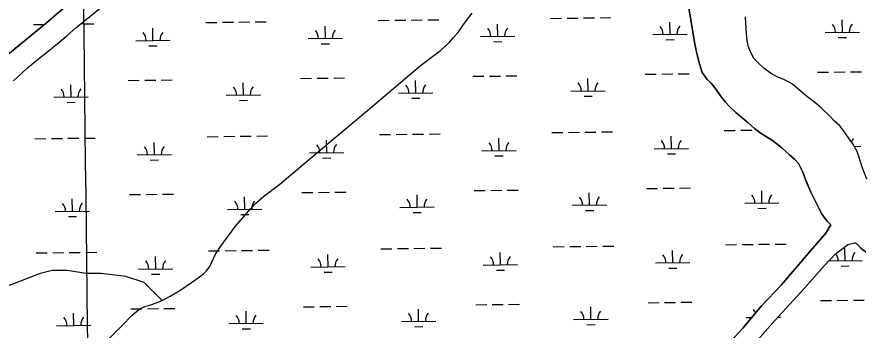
# Model space of a CAD drawing. Extents: x 3694830 to 3732949, y 415201 to 440970.
# Drawn here: x 3725287 to 3727757, y 423190 to 424102 of the extents above; entities that cross this region are included whole.
import ezdxf

# ---------------------------------------------------------------- set-up
doc = ezdxf.new("R2010")
doc.units = 0
for name, color, linetype in [('V-GRID-MAJR', 7, 'Continuous'), ('V-TOPO-SHOR', 7, 'Continuous'), ('V-WETL-SWMP', 7, 'Continuous')]:
    doc.layers.add(name, color=color, linetype=linetype)

msp = doc.modelspace()

# ---------------------------------------------------------------- linework, layer by layer
at = {"layer": 'V-GRID-MAJR'}
msp.add_spline([(3725521.9, 420932), (3725447.9, 426990.4), (3725373.9, 433050.8), (3725299.8, 439111.2), (3725299.8, 439113.1)], degree=3, dxfattribs=at)
at = {"layer": 'V-TOPO-SHOR'}
for points in [[(3725250.6, 423983.5), (3725367.3, 424079.5), (3725447.5, 424147.5), (3725514.8, 424207.6), (3725542.9, 424231.3), (3725567.8, 424249.5), (3725590.7, 424269.6), (3725619.2, 424296.1), (3725735, 424393.7), (3725775.8, 424427.3), (3725805, 424451.8), (3725826.8, 424471.9), (3725857.2, 424500.8), (3725878.2, 424522.1), (3725903.9, 424544.3), (3725964.8, 424596.8), (3726046.7, 424662), (3726079.1, 424690.1), (3726103.6, 424715), (3726134.1, 424744.2), (3726157.8, 424766), (3726218.7, 424813.4), (3726247.5, 424839.9)], [(3725276.9, 423916.2), (3725318.4, 423953.4), (3725349.7, 423979.8), (3725378.1, 424002), (3725409, 424027.7), (3725432.3, 424046.6), (3725459.2, 424070.7), (3725540.3, 424136.7)], [(3727336, 423872.4), (3727323.4, 423890.2), (3727308.8, 423909.2), (3727296.9, 423919.9), (3727283.1, 423940), (3727274.8, 423965.7), (3727267.3, 423995.4), (3727261.4, 424022.3), (3727255.1, 424059), (3727243.7, 424127.3)], [(3726462.8, 423960.9), (3726520.5, 424003.9), (3726547, 424028.8), (3726558.9, 424042.3), (3726573.1, 424058.5), (3726590.5, 424083.4), (3726603.2, 424100.8), (3726613.1, 424113)], [(3727762.1, 423629.1), (3727748.7, 423664.7), (3727740, 423692.8), (3727733.7, 423710.2), (3727721.8, 423731.9), (3727710.4, 423746.9), (3727693.4, 423772.3), (3727683.9, 423784.5), (3727668.5, 423798.8), (3727654.3, 423813), (3727629.4, 423837.5), (3727610.6, 423852.9), (3727587.5, 423870.2), (3727545.6, 423906.6), (3727522.7, 423918.8), (3727498.9, 423928.3), (3727481.5, 423938.2), (3727461.8, 423953.2), (3727448, 423966.3), (3727434.5, 423979.7), (3727423.5, 424000.7), (3727417.9, 424014.9), (3727414, 424032.7), (3727412, 424052.9), (3727410, 424083.3), (3727409.3, 424101.9)], [(3725507.3, 423116.4), (3725592.4, 423202.6), (3725622.5, 423233.2), (3725635.1, 423244.4), (3725643.7, 423250.6), (3725660, 423258.1), (3725679.9, 423264.8), (3725710.7, 423276.4), (3725733.8, 423288.2), (3725761.2, 423305.3), (3725796.1, 423328.4), (3725815.1, 423341.8), (3725831, 423353.4), (3725839.6, 423362.7), (3725849, 423375.4), (3725864.8, 423409.2), (3725877.7, 423430.1), (3725924.1, 423492.1), (3725945.3, 423517.3), (3725967.6, 423543.3), (3725982.1, 423558.6), (3726005.7, 423579.3), (3726052.7, 423614.7), (3726165.4, 423710), (3726308.5, 423829.9), (3726462.8, 423960.9)], [(3727657.8, 423496.8), (3727646.6, 423507.4), (3727632.8, 423524.4), (3727622.9, 423544.6), (3727610.3, 423569.5), (3727598.8, 423592), (3727589.7, 423614.2), (3727583.8, 423628.4), (3727575.5, 423650.1), (3727563.3, 423675.1), (3727552.6, 423686.5), (3727537.2, 423700.4), (3727515.1, 423720.9), (3727487.8, 423742.3), (3727454.6, 423762.1), (3727434.8, 423777.1), (3727417, 423793.3), (3727398.9, 423807.9), (3727381.1, 423823.4), (3727363.3, 423840.4), (3727349.9, 423854.2), (3727336, 423872.4)], [(3726945.6, 422700.8), (3727062.3, 422828.5), (3727141, 422918.6), (3727222, 423007.5), (3727294, 423080.2), (3727336.7, 423125.3), (3727400.8, 423195.6), (3727455, 423260.5), (3727512.3, 423320.5), (3727598.2, 423420.5), (3727642.5, 423472.3), (3727657.8, 423496.8)], [(3727003.7, 422685.6), (3727045.6, 422735.8), (3727086.4, 422781.7), (3727180.5, 422886), (3727275.4, 422985.2), (3727359.2, 423066.2), (3727422.5, 423136.2), (3727494.9, 423218.4), (3727580.7, 423311.6), (3727639.2, 423378.4), (3727670.9, 423411.6), (3727693, 423428.2), (3727706.5, 423438.9), (3727727.3, 423444.2)], [(3727759.3, 423416.8), (3727744.6, 423428.3), (3727733.6, 423439.8), (3727727.3, 423444.2)], [(3725710.7, 423276.4), (3725657.4, 423328.3), (3725604, 423346.1), (3725532.8, 423355), (3725488.3, 423355), (3725434.9, 423363.9), (3725390.3, 423363.9), (3725354.7, 423355), (3725239, 423310.5)]]:
    msp.add_lwpolyline(points, dxfattribs=at)
at = {"layer": 'V-WETL-SWMP'}
for p, q in [((3725459.2, 424070.7), (3725540.3, 424136.7)), ((3727243.7, 424127.3), (3727255.1, 424059)), ((3725335.6, 424079.9), (3725367.6, 424080.3)), ((3725479.6, 424081.6), (3725511.6, 424082)), ((3725837.5, 424085.9), (3725869.5, 424086.2)), ((3725885.5, 424086.4), (3725917.5, 424086.8)), ((3725933.5, 424087), (3725965.5, 424087.4)), ((3725981.5, 424087.6), (3726013.5, 424088)), ((3726339.4, 424091.8), (3726371.4, 424092.2)), ((3726387.4, 424092.4), (3726419.4, 424092.8)), ((3726435.4, 424093), (3726467.4, 424093.4)), ((3726483.4, 424093.6), (3726515.4, 424093.9)), ((3726687.3, 424045.3), (3726686.8, 424081.2)), ((3726841.2, 424097.8), (3726873.2, 424098.2)), ((3726889.2, 424098.4), (3726921.2, 424098.8)), ((3726937.2, 424099), (3726969.2, 424099.4)), ((3726985.2, 424099.5), (3727017.2, 424099.9)), ((3727189.1, 424051.2), (3727188.7, 424087.2)), ((3727691, 424057.2), (3727690.6, 424093.2)), ((3725432.3, 424046.6), (3725459.2, 424070.7)), ((3725683.5, 424033.3), (3725683.1, 424069.3)), ((3726185.4, 424039.3), (3726185, 424075.3)), ((3727255.1, 424059), (3727261.4, 424022.3)), ((3727641, 424056.6), (3727741, 424057.8)), ((3725409, 424027.7), (3725432.3, 424046.6)), ((3725633.5, 424032.7), (3725733.5, 424033.9)), ((3726135.4, 424038.7), (3726235.4, 424039.9)), ((3726637.3, 424044.7), (3726737.3, 424045.8)), ((3726675.4, 424029.7), (3726699.4, 424030)), ((3727139.1, 424050.6), (3727239.1, 424051.8)), ((3727177.3, 424035.7), (3727201.3, 424035.9)), ((3727679.2, 424041.6), (3727703.2, 424041.9)), ((3725378.1, 424002), (3725409, 424027.7)), ((3725671.7, 424017.7), (3725695.7, 424018)), ((3726173.6, 424023.7), (3726197.6, 424024)), ((3727261.4, 424022.3), (3727267.3, 423995.4)), ((3725318.4, 423953.4), (3725349.7, 423979.8)), ((3725349.7, 423979.8), (3725378.1, 424002)), ((3727267.3, 423995.4), (3727274.8, 423965.7)), ((3727274.8, 423965.7), (3727283.1, 423940)), ((3725276.9, 423916.2), (3725318.4, 423953.4)), ((3726663.2, 423929.5), (3726695.2, 423929.9)), ((3726711.2, 423930.1), (3726743.2, 423930.5)), ((3727117.1, 423934.9), (3727149.1, 423935.3)), ((3727165.1, 423935.5), (3727197.1, 423935.9)), ((3727213.1, 423936.1), (3727245.1, 423936.5)), ((3727283.1, 423940), (3727296.9, 423919.9)), ((3727619, 423940.9), (3727651, 423941.3)), ((3727667, 423941.5), (3727699, 423941.9)), ((3727715, 423942.1), (3727747, 423942.4)), ((3725611.5, 423917), (3725643.5, 423917.4)), ((3725659.5, 423917.6), (3725691.5, 423917.9)), ((3725707.5, 423918.1), (3725739.5, 423918.5)), ((3725946.9, 423874.5), (3725946.4, 423910.5)), ((3726113.4, 423923), (3726145.4, 423923.3)), ((3726161.4, 423923.5), (3726193.4, 423923.9)), ((3726209.4, 423924.1), (3726241.4, 423924.5)), ((3726448.7, 423880.5), (3726448.3, 423916.5)), ((3726615.2, 423929), (3726647.2, 423929.3)), ((3726950.6, 423886.5), (3726950.2, 423922.5)), ((3727296.9, 423919.9), (3727308.8, 423909.2)), ((3727308.8, 423909.2), (3727323.4, 423890.2)), ((3725445, 423868.6), (3725444.6, 423904.6)), ((3726398.7, 423879.9), (3726498.7, 423881.1)), ((3726900.6, 423885.9), (3727000.6, 423887.1)), ((3727323.4, 423890.2), (3727336, 423872.4)), ((3725395, 423868), (3725495, 423869.2)), ((3725896.9, 423873.9), (3725996.9, 423875.1)), ((3725935.1, 423859), (3725959, 423859.3)), ((3726436.9, 423865), (3726460.9, 423865.2)), ((3726938.8, 423870.9), (3726962.8, 423871.2)), ((3727336, 423872.4), (3727349.9, 423854.2)), ((3725433.2, 423853), (3725457.2, 423853.3)), ((3727349.9, 423854.2), (3727363.3, 423840.4)), ((3727363.3, 423840.4), (3727381.1, 423823.4)), ((3727381.1, 423823.4), (3727398.9, 423807.9)), ((3727398.9, 423807.9), (3727417, 423793.3)), ((3727417, 423793.3), (3727434.8, 423777.1)), ((3726343.3, 423759.2), (3726375.3, 423759.6)), ((3726391.3, 423759.8), (3726423.3, 423760.1)), ((3726439.3, 423760.3), (3726471.3, 423760.7)), ((3726487.3, 423760.9), (3726519.3, 423761.3)), ((3726845.2, 423765.2), (3726877.2, 423765.6)), ((3726893.2, 423765.8), (3726925.2, 423766.1)), ((3726941.2, 423766.3), (3726973.2, 423766.7)), ((3726989.2, 423766.9), (3727021.2, 423767.3)), ((3727347.1, 423771.2), (3727379.1, 423771.5)), ((3727395.1, 423771.7), (3727427.1, 423772.1)), ((3727434.8, 423777.1), (3727454.6, 423762.1)), ((3727454.6, 423762.1), (3727487.8, 423742.3)), ((3725339.6, 423747.2), (3725371.6, 423747.6)), ((3725387.6, 423747.8), (3725419.6, 423748.2)), ((3725435.6, 423748.4), (3725467.6, 423748.7)), ((3725483.6, 423748.9), (3725515.6, 423749.3)), ((3725687.5, 423700.6), (3725687.1, 423736.6)), ((3725841.5, 423753.2), (3725873.5, 423753.6)), ((3725889.5, 423753.8), (3725921.5, 423754.2)), ((3725937.5, 423754.4), (3725969.5, 423754.7)), ((3725985.5, 423754.9), (3726017.4, 423755.3)), ((3726189.4, 423706.6), (3726188.9, 423742.6)), ((3726691.2, 423712.6), (3726690.8, 423748.6)), ((3727193.1, 423718.6), (3727192.7, 423754.6)), ((3727487.8, 423742.3), (3727515.1, 423720.9)), ((3726641.2, 423712), (3726741.2, 423713.2)), ((3727143.1, 423718), (3727243.1, 423719.2)), ((3727515.1, 423720.9), (3727537.2, 423700.4)), ((3727725.6, 423724.9), (3727745, 423725.2)), ((3725637.5, 423700), (3725737.5, 423701.2)), ((3725675.7, 423685.1), (3725699.7, 423685.3)), ((3726139.4, 423706), (3726239.4, 423707.2)), ((3726177.5, 423691), (3726201.5, 423691.3)), ((3726679.4, 423697), (3726703.4, 423697.3)), ((3727181.3, 423703), (3727205.3, 423703.3)), ((3727537.2, 423700.4), (3727552.6, 423686.5)), ((3727552.6, 423686.5), (3727563.3, 423675.1)), ((3727563.3, 423675.1), (3727575.5, 423650.1)), ((3727575.5, 423650.1), (3727583.8, 423628.4)), ((3727583.8, 423628.4), (3727598.8, 423592)), ((3725615.5, 423584.3), (3725647.5, 423584.7)), ((3725663.5, 423584.9), (3725695.5, 423585.3)), ((3725711.5, 423585.5), (3725743.5, 423585.9)), ((3726117.3, 423590.3), (3726149.3, 423590.7)), ((3726165.3, 423590.9), (3726197.3, 423591.3)), ((3726213.3, 423591.5), (3726245.3, 423591.8)), ((3726619.2, 423596.3), (3726651.2, 423596.7)), ((3726667.2, 423596.9), (3726699.2, 423597.3)), ((3726715.2, 423597.4), (3726747.2, 423597.8)), ((3726954.6, 423553.9), (3726954.1, 423589.9)), ((3727121.1, 423602.3), (3727153.1, 423602.7)), ((3727169.1, 423602.9), (3727201.1, 423603.2)), ((3727217.1, 423603.4), (3727249.1, 423603.8)), ((3727456.5, 423559.9), (3727456, 423595.8)), ((3727598.8, 423592), (3727622.9, 423544.6)), ((3725449, 423535.9), (3725448.5, 423571.9)), ((3725950.8, 423541.9), (3725950.4, 423577.9)), ((3726452.7, 423547.9), (3726452.3, 423583.9)), ((3727406.5, 423559.3), (3727506.4, 423560.4)), ((3725399, 423535.3), (3725499, 423536.5)), ((3725900.8, 423541.3), (3726000.8, 423542.5)), ((3726402.7, 423547.3), (3726502.7, 423548.5)), ((3726904.6, 423553.3), (3727004.6, 423554.5)), ((3726942.8, 423538.3), (3726966.8, 423538.6)), ((3727444.6, 423544.3), (3727468.6, 423544.6)), ((3727622.9, 423544.6), (3727632.8, 423524.4)), ((3725437.1, 423520.3), (3725461.1, 423520.6)), ((3725939, 423526.3), (3725963, 423526.6)), ((3726440.9, 423532.3), (3726464.9, 423532.6)), ((3727632.8, 423524.4), (3727646.6, 423507.4)), ((3727657.8, 423496.8), (3727642.5, 423472.3)), ((3727646.6, 423507.4), (3727657.8, 423496.8)), ((3727642.5, 423472.3), (3727598.2, 423420.5)), ((3727351, 423438.5), (3727383, 423438.9)), ((3727399, 423439.1), (3727431, 423439.5)), ((3727447, 423439.7), (3727479, 423440)), ((3727495, 423440.2), (3727527, 423440.6)), ((3727693, 423428.2), (3727706.5, 423438.9)), ((3727706.5, 423438.9), (3727727.3, 423444.2)), ((3727727.3, 423444.2), (3727733.6, 423439.8)), ((3727733.6, 423439.8), (3727744.6, 423428.3)), ((3725343.6, 423414.6), (3725375.6, 423415)), ((3725391.6, 423415.1), (3725423.6, 423415.5)), ((3725439.6, 423415.7), (3725471.5, 423416.1)), ((3725487.5, 423416.3), (3725519.5, 423416.7)), ((3725845.4, 423420.6), (3725877.4, 423420.9)), ((3725893.4, 423421.1), (3725925.4, 423421.5)), ((3725941.4, 423421.7), (3725973.4, 423422.1)), ((3725989.4, 423422.3), (3726021.4, 423422.7)), ((3726347.3, 423426.5), (3726379.3, 423426.9)), ((3726395.3, 423427.1), (3726427.3, 423427.5)), ((3726443.3, 423427.7), (3726475.3, 423428.1)), ((3726491.3, 423428.3), (3726523.3, 423428.6)), ((3726695.2, 423379.9), (3726694.8, 423415.9)), ((3726849.2, 423432.5), (3726881.2, 423432.9)), ((3726897.2, 423433.1), (3726929.2, 423433.5)), ((3726945.2, 423433.7), (3726977.2, 423434.1)), ((3726993.2, 423434.2), (3727025.2, 423434.6)), ((3727197.1, 423385.9), (3727196.6, 423421.9)), ((3727598.2, 423420.5), (3727512.3, 423320.5)), ((3727639.2, 423378.4), (3727670.9, 423411.6)), ((3727670.9, 423411.6), (3727693, 423428.2)), ((3727698.9, 423391.9), (3727698.5, 423427.9)), ((3727744.6, 423428.3), (3727759.3, 423416.8)), ((3725691.5, 423368), (3725691, 423404)), ((3726193.3, 423374), (3726192.9, 423410)), ((3727147.1, 423385.3), (3727247.1, 423386.5)), ((3727651.6, 423391.4), (3727748.9, 423392.5)), ((3725641.5, 423367.4), (3725741.5, 423368.6)), ((3726143.3, 423373.4), (3726243.3, 423374.6)), ((3726645.2, 423379.4), (3726745.2, 423380.5)), ((3726683.4, 423364.4), (3726707.4, 423364.7)), ((3727185.3, 423370.4), (3727209.3, 423370.6)), ((3727580.7, 423311.6), (3727639.2, 423378.4)), ((3727687.1, 423376.3), (3727711.1, 423376.6)), ((3725679.6, 423352.4), (3725703.6, 423352.7)), ((3726181.5, 423358.4), (3726205.5, 423358.7)), ((3727512.3, 423320.5), (3727455, 423260.5)), ((3727494.9, 423218.4), (3727580.7, 423311.6)), ((3726623.2, 423263.6), (3726655.2, 423264)), ((3726671.2, 423264.2), (3726703.2, 423264.6)), ((3726719.2, 423264.8), (3726751.2, 423265.2)), ((3727125, 423269.6), (3727157, 423270)), ((3727173, 423270.2), (3727205, 423270.6)), ((3727221, 423270.8), (3727253, 423271.2)), ((3727626.9, 423275.6), (3727658.9, 423276)), ((3727674.9, 423276.2), (3727706.9, 423276.6)), ((3727722.9, 423276.8), (3727754.9, 423277.1)), ((3725452.9, 423203.3), (3725452.5, 423239.3)), ((3725619.4, 423251.7), (3725651.4, 423252.1)), ((3725667.4, 423252.2), (3725699.4, 423252.6)), ((3725715.4, 423252.8), (3725747.4, 423253.2)), ((3725954.8, 423209.2), (3725954.4, 423245.2)), ((3726121.3, 423257.7), (3726153.3, 423258)), ((3726169.3, 423258.2), (3726201.3, 423258.6)), ((3726217.3, 423258.8), (3726249.3, 423259.2)), ((3726456.7, 423215.2), (3726456.2, 423251.2)), ((3726958.5, 423221.2), (3726958.1, 423257.2)), ((3727455, 423260.5), (3727400.8, 423195.6)), ((3726406.7, 423214.6), (3726506.7, 423215.8)), ((3726908.5, 423220.6), (3727008.5, 423221.8)), ((3727410.4, 423226.6), (3727426.8, 423226.8)), ((3727422.5, 423136.2), (3727494.9, 423218.4)), ((3727503.5, 423227.7), (3727510.4, 423227.8)), ((3725402.9, 423202.7), (3725502.9, 423203.9)), ((3725904.8, 423208.6), (3726004.8, 423209.8)), ((3725943, 423193.7), (3725967, 423194)), ((3726444.9, 423199.7), (3726468.9, 423199.9)), ((3726946.7, 423205.6), (3726970.7, 423205.9)), ((3727400.8, 423195.6), (3727336.7, 423125.3))]:
    msp.add_line(p, q, dxfattribs=at)
for points in [[(3725447.5, 424147.5), (3725367.3, 424079.5), (3725250.6, 423983.5)], [(3727762.1, 423629.1), (3727748.7, 423664.7), (3727740, 423692.8), (3727733.7, 423710.2), (3727721.8, 423731.9), (3727710.4, 423746.9), (3727693.4, 423772.3), (3727683.9, 423784.5), (3727668.5, 423798.8), (3727654.3, 423813), (3727629.4, 423837.5), (3727610.6, 423852.9), (3727587.5, 423870.2), (3727545.6, 423906.6), (3727522.7, 423918.8), (3727498.9, 423928.3), (3727481.5, 423938.2), (3727461.8, 423953.2), (3727448, 423966.3), (3727434.5, 423979.7), (3727423.5, 424000.7), (3727417.9, 424014.9), (3727414, 424032.7), (3727412, 424052.9), (3727410, 424083.3), (3727409.3, 424101.9)]]:
    msp.add_lwpolyline(points, dxfattribs=at)
for centre, start, end in [((3727635.8, 424057), 359.9115, 41.4552), ((3727746.2, 424058.4), 139.9115, 181.4552), ((3725628.3, 424033.1), 359.9115, 41.4552), ((3725738.8, 424034.4), 139.9115, 181.4552), ((3726130.1, 424039.1), 359.9115, 41.4552), ((3726240.6, 424040.4), 139.9115, 181.4552), ((3726632, 424045.1), 359.9115, 41.4552), ((3726742.5, 424046.4), 139.9115, 181.4552), ((3727133.9, 424051.1), 359.9115, 41.4552), ((3727244.4, 424052.4), 139.9115, 181.4552), ((3726895.4, 423886.3), 359.9115, 41.4552), ((3727005.8, 423887.7), 139.9115, 181.4552), ((3725389.7, 423868.4), 359.9115, 41.4552), ((3725500.2, 423869.7), 139.9115, 181.4552), ((3725891.6, 423874.4), 359.9115, 41.4552), ((3726002.1, 423875.7), 139.9115, 181.4552), ((3726393.5, 423880.3), 359.9115, 41.4552), ((3726504, 423881.7), 139.9115, 181.4552), ((3726636, 423712.4), 359.9115, 41.4552), ((3726746.5, 423713.7), 139.9115, 181.4552), ((3727137.9, 423718.4), 359.9115, 41.4552), ((3727248.3, 423719.7), 139.9115, 181.4552), ((3727750.2, 423725.7), 139.9115, 159.5566), ((3725632.2, 423700.4), 359.9115, 41.4552), ((3725742.7, 423701.8), 139.9115, 181.4552), ((3726134.1, 423706.4), 359.9115, 41.4552), ((3726244.6, 423707.7), 139.9115, 181.4552), ((3725504.2, 423537), 139.9115, 181.4552), ((3725895.6, 423541.7), 359.9115, 41.4552), ((3726006.1, 423543), 139.9115, 181.4552), ((3726397.5, 423547.7), 359.9115, 41.4552), ((3726507.9, 423549), 139.9115, 181.4552), ((3726899.3, 423553.7), 359.9115, 41.4552), ((3727009.8, 423555), 139.9115, 181.4552), ((3727401.2, 423559.7), 359.9115, 41.4552), ((3727511.7, 423561), 139.9115, 181.4552), ((3725393.7, 423535.7), 359.9115, 41.4552), ((3727643.7, 423391.7), 359.9115, 36.2148), ((3727754.2, 423393.1), 139.9115, 181.4552), ((3725636.2, 423367.8), 359.9115, 41.4552), ((3725746.7, 423369.1), 139.9115, 181.4552), ((3726138.1, 423373.8), 359.9115, 41.4552), ((3726248.6, 423375.1), 139.9115, 181.4552), ((3726640, 423379.8), 359.9115, 41.4552), ((3726750.4, 423381.1), 139.9115, 181.4552), ((3727141.8, 423385.7), 359.9115, 41.4552), ((3727252.3, 423387.1), 139.9115, 181.4552), ((3726401.4, 423215), 359.9115, 41.4552), ((3726511.9, 423216.4), 139.9115, 181.4552), ((3726903.3, 423221), 359.9115, 41.4552), ((3727013.8, 423222.3), 139.9115, 181.4552), ((3727405.2, 423227), 21.7002, 41.4552), ((3725397.7, 423203.1), 359.9115, 41.4552), ((3725508.2, 423204.4), 139.9115, 181.4552), ((3725899.6, 423209.1), 359.9115, 41.4552), ((3726010, 423210.4), 139.9115, 181.4552)]:
    msp.add_arc(centre, 35.2, start, end, dxfattribs=at)

doc.saveas('drawing.dxf')
